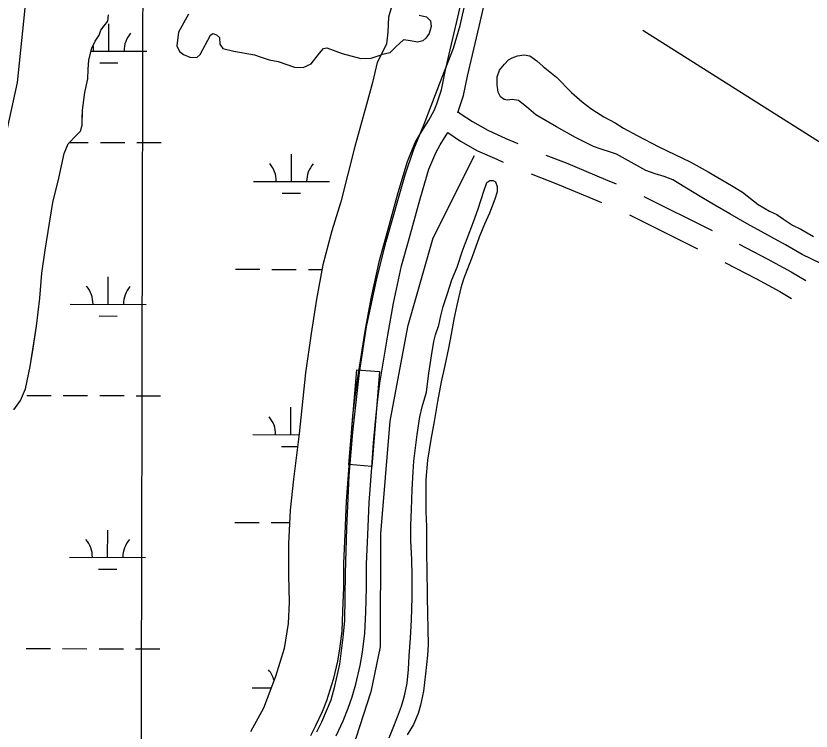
# Model space of a CAD drawing. Extents: x 3172297 to 3210190, y 958463 to 983887.
# Drawn here: x 3202484 to 3203530, y 980547 to 981487 of the extents above; entities that cross this region are included whole.
import ezdxf

# ---------------------------------------------------------------- set-up
doc = ezdxf.new("R2010")
doc.units = 0
for name, color, linetype in [('V-GRID-MAJR', 7, 'Continuous'), ('V-LEVE-TOET', 7, 'Continuous'), ('V-ROAD-CNTR', 7, 'Continuous'), ('V-SITE-VEGE', 7, 'Continuous'), ('V-TOPO-BNDY', 7, 'Continuous'), ('V-TOPO-SHOR', 7, 'Continuous'), ('V-WETL-SWMP', 7, 'Continuous')]:
    doc.layers.add(name, color=color, linetype=linetype)

msp = doc.modelspace()

# ---------------------------------------------------------------- linework, layer by layer
at = {"layer": 'V-GRID-MAJR'}
msp.add_spline([(3202612.983, 963855.01), (3202626.207, 969916.438), (3202639.436, 975979.814), (3202652.665, 982043.242), (3202652.669, 982045.137)], degree=3, dxfattribs=at)
at = {"layer": 'V-LEVE-TOET'}
for points in [[(3202903.872, 980606.224), (3202910.248, 980635.393), (3202914.731, 980670.1560000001), (3202916.873, 980692.748), (3202917.647, 980754.859), (3202919.443, 980813.365), (3202922.673, 980883.341), (3202927.3140000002, 980940.007), (3202936.2430000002, 981018.691), (3202945.42, 981078.519), (3202958.785, 981142.054), (3202971.026, 981190.883), (3202996.069, 981278.297), (3203007.72, 981312.055), (3203021.151, 981344.8840000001), (3203041.727, 981398.613), (3203059.67, 981444.6630000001), (3203068.3880000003, 981474.512), (3203076.074, 981507.252)], [(3203014.561, 981488.093), (3203024.287, 981486.014), (3203029.54, 981480.714), (3203030.33, 981473.0970000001), (3203027.809, 981464.172), (3203023.289, 981457.9990000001), (3203019.378, 981454.43), (3203012.541, 981452.7170000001), (3203003.2600000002, 981454.223), (3202994.091, 981455.726), (3202984.08, 981446.686), (3202975.899, 981438.644), (3202964.4420000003, 981435.887), (3202959.322, 981425.858), (3202953.252, 981399.887), (3202945.508, 981370.785), (3202930.179, 981315.655), (3202911.522, 981242.914), (3202899.682, 981204.582), (3202888.129, 981159.952), (3202879.811, 981114.892), (3202872.4420000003, 981069.625), (3202865.167, 981018.064), (3202856.881, 980937.92), (3202849.293, 980878.356), (3202844.857, 980837.812), (3202843.035, 980793.603), (3202842.969, 980752.23), (3202843.7600000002, 980716.752), (3202842.566, 980688.551), (3202836.917, 980656.033), (3202825.864, 980619.214), (3202809.968, 980577.3200000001), (3202792.904, 980546.312)], [(3202879.97, 980546.262), (3202886.819, 980559.6240000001), (3202898.748, 980588.169), (3202903.872, 980606.224)]]:
    msp.add_lwpolyline(points, dxfattribs=at)
at = {"layer": 'V-ROAD-CNTR'}
msp.add_line((3203310.1567621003, 981249.8637237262), (3203399.678299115, 981205.3022172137), dxfattribs=at)
for points in [[(3203065.507819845, 981359.9853278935), (3203066.05161971, 981361.3833369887), (3203072.880512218, 981382.4922659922), (3203078.2297611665, 981407.8059512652), (3203084.62523209, 981436.0696783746), (3203093.381143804, 981473.2088877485), (3203106.7443206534, 981530.6976357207), (3203120.9592688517, 981598.6875198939), (3203130.718862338, 981641.1687134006), (3203138.9945029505, 981670.0586009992), (3203147.01588624, 981700.1681595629), (3203151.786628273, 981720.8718006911), (3203158.9497113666, 981752.7945446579), (3203162.7682981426, 981775.2304185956), (3203167.4676765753, 981811.9441233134), (3203173.32514768, 981859.7232800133), (3203175.9167352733, 981880.414668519), (3203178.597180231, 981906.8707101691), (3203184.0227436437, 981948.1696860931), (3203187.929168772, 981975.0323258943), (3203191.572208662, 981999.0370785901), (3203195.811651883, 982016.8164189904), (3203200.8913025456, 982038.3230599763), (3203201.2691663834, 982039.6196638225)], [(3202872.3213212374, 980541.509528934), (3202878.307466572, 980553.8606039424), (3202887.2993347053, 980572.8305513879), (3202893.20445106, 980587.6955462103), (3202897.7705763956, 980601.3948824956), (3202902.4809453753, 980616.7031039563), (3202907.608749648, 980639.4001473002), (3202910.3718620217, 980655.3076433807), (3202913.2586448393, 980678.5910929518), (3202914.370770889, 980704.5306289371), (3202915.4393146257, 980736.3958113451), (3202915.4784272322, 980767.6517985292), (3202917.256497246, 980806.690761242), (3202918.943250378, 980849.3219890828), (3202922.4568346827, 980896.0625152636), (3202924.8566602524, 980928.2688555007), (3202927.582664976, 980961.480864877), (3202930.1385685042, 980982.9691240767), (3202933.3523722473, 981008.8486482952), (3202943.76001793, 981072.751854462), (3202951.5052047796, 981115.6006174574), (3202962.3556730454, 981165.6947440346), (3202972.3908719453, 981202.2513955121), (3202987.1439355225, 981255.2864179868), (3202999.1403217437, 981295.8057949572), (3203009.547883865, 981320.7092219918), (3203016.566065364, 981332.8365701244), (3203027.092902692, 981350.2607843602), (3203034.4031052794, 981362.7745954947), (3203037.7763802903, 981371.4466630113), (3203043.853487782, 981390.2317340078), (3203048.9222388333, 981414.2180487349), (3203055.3947679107, 981442.8223216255), (3203064.170856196, 981480.0471122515), (3203077.4476793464, 981537.1643642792)], [(3203065.932162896, 981361.0762355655), (3203068.6221429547, 981358.9299313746), (3203084.726896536, 981348.2918511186), (3203104.76930794, 981336.8436545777), (3203128.662519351, 981326.2062193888), (3203144.190049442, 981319.3780342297)], [(3202905.360533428, 980540.8933960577), (3202914.8226652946, 980560.8554486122), (3202921.39754894, 980577.4064537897), (3202926.3414236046, 980592.2391175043), (3202931.491054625, 980608.9748960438), (3202937.037250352, 980633.5238526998), (3202940.0541379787, 980650.8923566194), (3202943.179355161, 980676.0989070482), (3202944.3492291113, 980703.385371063), (3202945.4386853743, 980735.8741886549), (3202945.477572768, 980766.9502014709), (3202947.229502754, 980805.4152387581), (3202948.898749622, 980847.6040109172), (3202952.373165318, 980893.8234847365), (3202954.7653397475, 980925.9271444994), (3202957.4373350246, 980958.4811351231), (3202959.919431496, 980979.3488759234), (3202963.0536277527, 981004.5873517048), (3202973.32798207, 981067.6721455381), (3202980.9347952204, 981109.7553825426), (3202991.502326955, 981158.5432559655), (3203001.3071280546, 981194.260604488), (3203015.9800644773, 981247.0075820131), (3203027.4456782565, 981285.7342050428), (3203036.4821161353, 981307.3567780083), (3203042.389934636, 981317.5654298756), (3203052.198024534, 981333.7999601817)], [(3203052.2087650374, 981333.8177380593), (3203069.0031034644, 981322.7241488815), (3203091.1946920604, 981310.0483454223), (3203116.523480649, 981298.7717806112), (3203124.9942301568, 981295.0467937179)], [(3203181.2090235, 981304.2554845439), (3203207.839360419, 981294.025025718), (3203259.7114554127, 981272.1412034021), (3203273.723696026, 981266.3300570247)], [(3203161.8595934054, 981279.5512767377), (3203196.626639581, 981266.194974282), (3203248.1345445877, 981244.464796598), (3203254.460456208, 981241.841319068)], [(3203291.074675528, 981225.7763271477), (3203293.7412551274, 981224.5237287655), (3203380.624524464, 981181.2754836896)], [(3203435.2915961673, 981187.0917063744), (3203472.2287689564, 981168.0370560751), (3203503.68679372, 981150.957642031), (3203523.1125700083, 981139.3258499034)], [(3203416.2776977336, 981163.1437636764), (3203458.193231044, 981141.5209439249), (3203488.8172062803, 981124.894357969), (3203504.2511882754, 981115.6527777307)]]:
    msp.add_lwpolyline(points, dxfattribs=at)
msp.add_lwpolyline([(3202922.337379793, 980897.5754507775), (3202932.562854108, 981022.1565074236), (3202962.462307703, 981019.7023935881), (3202952.2368333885, 980895.121336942)], close=True, dxfattribs=at)
at = {"layer": 'V-SITE-VEGE'}
for points in [[(3202481.874, 980969.5920000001), (3202490.625, 980981.757), (3202497.011, 980997.248), (3202503.169, 981026.578), (3202511.668, 981079.586), (3202515.965, 981116.188), (3202518.668, 981149.304), (3202523.086, 981179.539), (3202528.681, 981215.025), (3202533.043, 981241.966), (3202540.7830000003, 981273.905), (3202547.869, 981306.294), (3202553.112, 981318.948), (3202563.825, 981330.202), (3202569.178, 981335.613), (3202571.498, 981343.698), (3202571.7970000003, 981363.236), (3202575.009, 981386.463), (3202578.83, 981404.555), (3202579.357, 981416.828), (3202580.336, 981429.485), (3202584.208, 981444.675), (3202588.7770000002, 981453.971), (3202593.846, 981462.056), (3202596.267, 981468.5750000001), (3202600.322, 981474.049), (3202605.3540000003, 981480.101), (3202606.167, 981488.772)], [(3202711.223, 981489.5430000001), (3202698.091, 981465.909), (3202696.113, 981447.892), (3202699.572, 981440.35), (3202704.958, 981436.35), (3202713.253, 981433.157), (3202722.092, 981432.3420000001), (3202726.583, 981436.528), (3202740.256, 981462.028), (3202743.52, 981464.02), (3202748.257, 981462.245), (3202751.952, 981458.784), (3202752.497, 981449.922), (3202756.498, 981444.4130000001), (3202770.7460000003, 981440.958), (3202797.909, 981436.1140000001), (3202805.7060000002, 981433.612), (3202817.394, 981429.686), (3202829.444, 981427.287), (3202850.608, 981419.642), (3202862.181, 981419.464), (3202872.47, 981424.242), (3202883.749, 981438.0310000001), (3202888.785, 981444.4230000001), (3202893.3910000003, 981445.033), (3202913.541, 981437.915), (3202937.781, 981431.072), (3202951.398, 981431.756), (3202964.4420000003, 981435.887)], [(3202964.4420000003, 981435.887), (3202959.322, 981425.858), (3202953.252, 981399.887), (3202945.508, 981370.785), (3202930.179, 981315.655), (3202911.522, 981242.914), (3202899.682, 981204.582), (3202888.129, 981159.952), (3202879.811, 981114.892), (3202872.4420000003, 981069.625), (3202865.167, 981018.064), (3202856.881, 980937.92), (3202849.293, 980878.356), (3202844.857, 980837.812), (3202843.035, 980793.603), (3202842.971, 980752.23), (3202843.7600000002, 980716.752), (3202842.566, 980688.551), (3202836.917, 980656.033), (3202825.864, 980619.214), (3202809.968, 980577.3200000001), (3202792.904, 980546.312)]]:
    msp.add_lwpolyline(points, dxfattribs=at)
at = {"layer": 'V-TOPO-BNDY'}
msp.add_lwpolyline([(3201904.189271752, 980023.4725712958), (3201927.0977448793, 980127.5617073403), (3201932.7780286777, 980142.4164430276), (3202034.2811276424, 980407.8874731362), (3202106.3895303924, 980596.4794115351), (3202407.1181344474, 981038.976617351), (3202407.5858419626, 981039.6656970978), (3202407.763482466, 981040.4739470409), (3202486.556235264, 981399.663654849), (3202553.1004538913, 982045.3835289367)], dxfattribs=at)
at = {"layer": 'V-TOPO-SHOR'}
for points in [[(3202711.223, 981489.5430000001), (3202707.373, 981482.62), (3202698.091, 981465.909), (3202696.113, 981447.892), (3202699.572, 981440.35), (3202704.958, 981436.35), (3202713.253, 981433.157), (3202722.092, 981432.3420000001), (3202726.583, 981436.528), (3202740.256, 981462.028), (3202743.52, 981464.02), (3202748.259, 981462.245), (3202751.952, 981458.784), (3202752.497, 981449.922), (3202756.498, 981444.4130000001), (3202770.7460000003, 981440.958), (3202797.911, 981436.1140000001), (3202805.7060000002, 981433.612), (3202817.394, 981429.686), (3202829.444, 981427.287), (3202850.608, 981419.642), (3202862.181, 981419.464), (3202872.47, 981424.242), (3202883.749, 981438.0310000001), (3202888.785, 981444.4230000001), (3202893.3910000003, 981445.033), (3202913.541, 981437.915), (3202937.781, 981431.072), (3202951.396, 981431.756), (3202964.4420000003, 981435.887), (3202972.116, 981450.661), (3202973.943, 981465.706), (3202974.696, 981485.981), (3202978.5, 981499.398)], [(3202481.874, 980969.594), (3202490.625, 980981.757), (3202497.011, 980997.248), (3202503.169, 981026.578), (3202507.052, 981050.6730000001), (3202511.668, 981079.586), (3202515.965, 981116.188), (3202518.668, 981149.304), (3202523.086, 981179.539), (3202528.681, 981215.025), (3202533.045, 981241.966), (3202540.7830000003, 981273.905), (3202547.869, 981306.294), (3202553.114, 981318.948), (3202563.825, 981330.202), (3202569.178, 981335.611), (3202571.498, 981343.698), (3202571.64, 981352.9180000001), (3202571.7970000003, 981363.236), (3202575.009, 981386.463), (3202578.83, 981404.555), (3202579.355, 981416.828), (3202580.336, 981429.487), (3202584.208, 981444.675), (3202588.7770000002, 981453.969), (3202593.846, 981462.056), (3202596.267, 981468.5750000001), (3202600.322, 981474.049), (3202605.3540000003, 981480.101), (3202606.167, 981488.772)], [(3203308.8029884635, 981468.3347694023), (3203594.380733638, 981287.9918368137), (3203810.335030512, 981163.6305504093), (3204249.224080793, 980916.6347644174), (3204329.354868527, 980878.0676049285)], [(3203117.059, 981396.547), (3203117.221, 981406.99), (3203120.1720000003, 981416.05), (3203126.58, 981423.585), (3203132.163, 981429.5260000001), (3203136.892, 981432.264), (3203143.7630000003, 981434.838), (3203152.483, 981435.91), (3203160.231, 981434.72), (3203169.238, 981428.154), (3203177.559, 981420.7930000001), (3203195.286, 981406.594), (3203214.796, 981386.3420000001), (3203228.802, 981374.072), (3203240.3200000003, 981365.3250000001), (3203247.6890000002, 981360.545), (3203252.528, 981357.664), (3203257.49, 981354.6020000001), (3203272.23, 981346.473), (3203283.105, 981339.611), (3203301.168, 981329.8250000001), (3203329.603, 981315.327), (3203350.736, 981304.958), (3203370.812, 981295.546), (3203394.446, 981282.326), (3203425.24, 981264.4450000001), (3203439.832, 981255.38), (3203460.48, 981239.5310000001), (3203475.2090000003, 981230.733), (3203484.913, 981226.03), (3203493.3910000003, 981220.0090000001), (3203505.321, 981212.059), (3203516.4930000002, 981207.066), (3203533.0840000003, 981197.3030000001)], [(3203555.2800000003, 981155.463), (3203518.3340000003, 981173.841), (3203496.2970000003, 981186.5), (3203445.964, 981213.9230000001), (3203423.131, 981226.862), (3203403.488, 981238.546), (3203386.103, 981248.7220000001), (3203364.0810000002, 981262.186), (3203348.157, 981271.8030000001), (3203336.84, 981276.1290000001), (3203324.708, 981279.528), (3203312.725, 981284.132), (3203297.8540000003, 981292.3960000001), (3203274.083, 981305.483), (3203266.223, 981308.147), (3203253.693, 981311.956), (3203243.574, 981315.7270000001), (3203220.3170000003, 981327.333), (3203194.955, 981341.382), (3203168.144, 981357.059), (3203155.586, 981367.699), (3203145.268, 981376.0260000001), (3203136.984, 981377.224), (3203130.811, 981376.382), (3203126.4080000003, 981377.388), (3203121.3680000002, 981380.677), (3203118.251, 981386.887), (3203117.059, 981396.547)], [(3203086.9007399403, 981303.1990075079), (3203032.5682589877, 981195.2024536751), (3202999.142649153, 981078.4339718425), (3202976.1640064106, 980954.6634719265), (3202963.58920766, 980806.4505933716), (3202963.2226612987, 980658.2075286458), (3202950.867790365, 980598.9404889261), (3202931.5324628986, 980537.9466623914), (3202903.5028290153, 980487.4386137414), (3202856.2543000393, 980423.0257120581), (3202829.985951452, 980379.4894953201), (3202807.188425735, 980328.9685097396), (3202793.1067679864, 980276.6819265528), (3202782.482996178, 980212.1784663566), (3202769.8305758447, 980032.572938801), (3202760.6274168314, 979837.2624621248), (3202751.760618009, 979777.986797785), (3202739.4488701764, 979736.1601186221), (3202677.7478247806, 979469.4735329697)], [(3202975.315, 980538.5970000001), (3202979.691, 980549.564), (3202986.202, 980566.185), (3202991.308, 980580.099), (3202995.271, 980593.688), (3202998.828, 980610.469), (3203000.579, 980628.301), (3203001.308, 980646.15), (3203003.028, 980669.216), (3203004.65, 980693.421), (3203005.216, 980722.7590000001), (3203005.541, 980751.421), (3203004.845, 980772.591), (3203003.639, 980797.861), (3203003.489, 980817.772), (3203004.72, 980838.684), (3203005.238, 980864.954), (3203006.61, 980887.91), (3203007.7430000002, 980902.113), (3203011.919, 980936.97), (3203015.345, 980960.1240000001), (3203018.622, 980973.496), (3203022.214, 980985.157), (3203024.039, 980992.866), (3203027.488, 981017.497), (3203030.795, 981040.312), (3203033.931, 981059.26), (3203036.114, 981068.099), (3203040.29, 981080.661), (3203043.2120000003, 981093.242), (3203046.129, 981105.371), (3203051.8510000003, 981122.459), (3203057.36, 981140.461), (3203064.4420000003, 981157.189), (3203071.954, 981179.596), (3203077.7600000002, 981194.7490000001), (3203086.171, 981216.577), (3203092.231, 981233.432), (3203099.528, 981256.753), (3203103.4560000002, 981268.068), (3203107.485, 981271.078), (3203112.0270000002, 981270.667), (3203115.077, 981269.1410000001), (3203117.032, 981263.196), (3203117.037, 981256.03), (3203114.157, 981246.404), (3203107.048, 981227.8570000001), (3203100.683, 981213.394), (3203093.3680000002, 981196.218), (3203084.213, 981170.536), (3203077.227, 981152.669), (3203072.7260000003, 981141.022), (3203069.367, 981129.699), (3203063.903, 981107.2590000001), (3203060.205, 981088.661), (3203056.715, 981068.806), (3203053.36, 981050.431), (3203048.461, 981027.6410000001), (3203043.7, 981006.442), (3203038.86, 980980.238), (3203034.369, 980954.371), (3203030.021, 980930.664), (3203025.622, 980903.317), (3203023.412, 980878.098), (3203023.216, 980835.557), (3203024.2830000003, 980816.201), (3203024.33, 980804.484), (3203024.285, 980786.626), (3203024.557, 980752.609), (3203025.061, 980733.491), (3203025.1410000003, 980722.786), (3203026.329, 980660.5530000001), (3203025.438, 980646.9180000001), (3203023.0130000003, 980622.382), (3203020.504, 980599.785), (3203016.238, 980581.3080000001), (3203013.34, 980570.318), (3203006.977, 980555.97), (3202999.031, 980542.214)]]:
    msp.add_lwpolyline(points, dxfattribs=at)
at = {"layer": 'V-WETL-SWMP'}
for p, q in [((3202606.6487400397, 981440.9111838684), (3202606.738180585, 981476.910991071)), ((3202583.2454608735, 981440.969053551), (3202656.6478259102, 981440.7875502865)), ((3202594.6106217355, 981425.5099385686), (3202618.610182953, 981425.4505944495)), ((3202555.0115032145, 981320.9677735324), (3202579.5069192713, 981320.9072033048)), ((3202595.50662675, 981320.8676405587), (3202627.506041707, 981320.7885150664)), ((3202643.5057491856, 981320.7489523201), (3202675.505164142, 981320.6698268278)), ((3202846.6919655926, 981269.5044903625), (3202846.7814061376, 981305.5042975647)), ((3202796.6928797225, 981269.628123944), (3202896.6910514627, 981269.3808567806)), ((3202834.653847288, 981254.1032450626), (3202858.6534085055, 981254.0439009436)), ((3202772.998521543, 981154.2546224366), (3202804.9979365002, 981154.1754969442)), ((3202820.9976439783, 981154.1359341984), (3202852.9970589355, 981154.0568087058)), ((3202868.9967664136, 981154.0172459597), (3202887.0228936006, 981153.9726724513)), ((3202605.822222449, 981108.2379655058), (3202605.9116629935, 981144.2377727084)), ((3202555.8231365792, 981108.3615990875), (3202655.8213083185, 981108.114331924)), ((3202593.784104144, 981092.8367202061), (3202617.7836653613, 981092.7773760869)), ((3202498.681864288, 980988.4317986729), (3202530.6812792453, 980988.3526731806)), ((3202546.6809867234, 980988.3131104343), (3202578.6804016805, 980988.2339849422)), ((3202594.680109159, 980988.1944221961), (3202626.6795241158, 980988.1152967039)), ((3202642.6792315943, 980988.0757339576), (3202674.678646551, 980987.9966084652)), ((3202845.865448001, 980936.8312719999), (3202845.954888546, 980972.8310792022)), ((3202795.866362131, 980936.9549055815), (3202856.732301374, 980936.8044013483)), ((3202833.8273296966, 980921.4300267), (3202854.766851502, 980921.378249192)), ((3202772.1720039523, 980821.5814040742), (3202804.171418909, 980821.5022785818)), ((3202820.171126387, 980821.4627158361), (3202844.1713347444, 980821.4033701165)), ((3202604.9957048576, 980775.5647471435), (3202605.0851454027, 980811.5645543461)), ((3202554.9966189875, 980775.6883807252), (3202654.9947907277, 980775.4411135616)), ((3202592.9575865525, 980760.1635018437), (3202616.9571477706, 980760.1041577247)), ((3202497.855346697, 980655.7585803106), (3202529.854761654, 980655.6794548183)), ((3202545.8544691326, 980655.639892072), (3202577.8538840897, 980655.5607665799)), ((3202593.8535915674, 980655.5212038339), (3202625.8530065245, 980655.4420783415)), ((3202641.8527140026, 980655.4025155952), (3202673.8521289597, 980655.3233901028)), ((3202795.0398445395, 980604.2816872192), (3202820.158036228, 980604.2195770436))]:
    msp.add_line(p, q, dxfattribs=at)
for points in [[(3202481.873, 980969.595), (3202490.624, 980981.757), (3202497.0100000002, 980997.2490000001), (3202503.169, 981026.578), (3202507.053, 981050.672), (3202511.669, 981079.586), (3202515.964, 981116.189), (3202518.668, 981149.304), (3202523.085, 981179.5380000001), (3202528.68, 981215.024), (3202533.046, 981241.965), (3202540.7830000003, 981273.905), (3202547.8680000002, 981306.294), (3202553.113, 981318.949), (3202563.825, 981330.202), (3202569.178, 981335.61), (3202571.498, 981343.699), (3202571.64, 981352.919), (3202571.798, 981363.236), (3202575.009, 981386.462), (3202578.8310000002, 981404.554), (3202579.3540000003, 981416.828), (3202580.336, 981429.486), (3202584.208, 981444.674), (3202588.7770000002, 981453.968), (3202593.847, 981462.056), (3202596.2660000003, 981468.5750000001), (3202600.322, 981474.05), (3202605.353, 981480.1020000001), (3202606.167, 981488.773)], [(3202711.224, 981489.5430000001), (3202707.372, 981482.621), (3202698.092, 981465.909), (3202696.113, 981447.893), (3202699.572, 981440.349), (3202704.9590000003, 981436.35), (3202713.252, 981433.158), (3202722.093, 981432.341), (3202726.583, 981436.529), (3202740.255, 981462.027), (3202743.52, 981464.02), (3202748.2600000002, 981462.2440000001), (3202751.952, 981458.783), (3202752.497, 981449.921), (3202756.498, 981444.412), (3202770.747, 981440.958), (3202797.912, 981436.1140000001), (3202805.705, 981433.611), (3202817.393, 981429.686), (3202829.444, 981427.2880000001), (3202850.608, 981419.642), (3202862.182, 981419.464), (3202872.47, 981424.243), (3202883.749, 981438.0310000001), (3202888.784, 981444.4230000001), (3202893.39, 981445.033), (3202913.541, 981437.914), (3202937.782, 981431.072), (3202951.396, 981431.757), (3202964.4420000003, 981435.886), (3202959.323, 981425.858), (3202953.251, 981399.887), (3202945.509, 981370.786), (3202930.18, 981315.655), (3202911.521, 981242.915), (3202899.683, 981204.582), (3202888.129, 981159.952), (3202879.81, 981114.8910000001), (3202872.4420000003, 981069.6240000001), (3202865.167, 981018.064), (3202856.881, 980937.919), (3202849.293, 980878.356), (3202844.857, 980837.812), (3202843.034, 980793.604), (3202842.97, 980752.23), (3202843.7600000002, 980716.753), (3202842.565, 980688.552), (3202836.917, 980656.034), (3202825.865, 980619.214), (3202809.968, 980577.3200000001), (3202792.903, 980546.312)]]:
    msp.add_lwpolyline(points, dxfattribs=at)
for centre, radius, start, end in [((3202661.891845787, 981441.2493868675), 35.24628790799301, 139.086510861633, 180.63016919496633), ((3202551.407993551, 981441.5225821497), 35.24628790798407, 359.0864938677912, 11.146586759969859), ((3202791.4512191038, 981270.1158886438), 35.24628790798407, 359.0864938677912, 40.63015220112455), ((3202901.93507134, 981269.8426933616), 35.24628790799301, 139.086510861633, 180.63016919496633), ((3202550.5814759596, 981108.8493637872), 35.24628790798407, 359.0864938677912, 40.63015220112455), ((3202661.0653281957, 981108.576168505), 35.24628790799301, 139.086510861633, 180.63016919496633), ((3202790.6247015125, 980937.4426702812), 35.24628790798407, 359.0864938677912, 40.63015220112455), ((3202549.7549583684, 980776.1761454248), 35.24628790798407, 359.0864938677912, 40.63015220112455), ((3202660.2388106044, 980775.9029501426), 35.24628790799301, 139.086510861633, 180.63016919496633), ((3202789.7981839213, 980604.7694519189), 35.24628790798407, 15.037844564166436, 40.63015220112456)]:
    msp.add_arc(centre, radius, start, end, dxfattribs=at)

doc.saveas('drawing.dxf')
